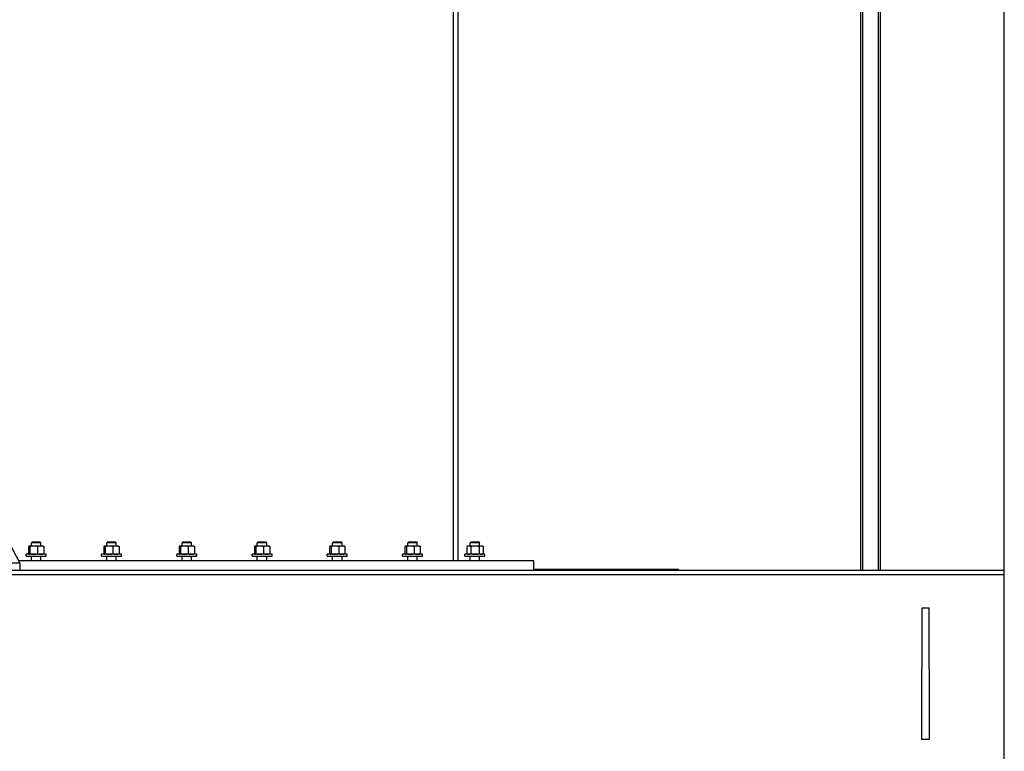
# Model space of a CAD drawing. Header units: inches. Extents: x 24 to 1128, y -69 to 748.
# Tile 272 of 656: x 437 to 489, y 247 to 286. Entities that reach past the tile are written whole.
import ezdxf

# ---------------------------------------------------------------- set-up
doc = ezdxf.new("R2010")
doc.units = ezdxf.units.IN
doc.header["$LTSCALE"] = 32
doc.header["$MEASUREMENT"] = 0
doc.layers.add('Visible (ANSI)', color=7, linetype='Continuous', lineweight=30)

msp = doc.modelspace()

# ---------------------------------------------------------------- linework, layer by layer
at = {"layer": 'Visible (ANSI)'}
for p, q in [((489.28063, 176.36817), (489.28063, 339.23367)), ((481.73877, 292.00176), (481.73877, 257.04617)), ((482.57877, 291.39599), (482.57877, 257.04617)), ((481.63377, 290.20867), (481.63377, 257.04617)), ((482.68377, 290.20867), (482.68377, 257.04617)), ((459.99154, 287.89202), (459.99154, 257.54617)), ((460.24154, 287.89202), (460.24154, 257.54617)), ((423.46813, 283.17117), (436.96813, 257.42117)), ((437.64032, 258.54617), (437.59313, 258.5004)), ((438.09313, 258.5004), (437.59313, 258.5004)), ((437.59313, 258.33117), (437.59313, 258.5004)), ((437.64032, 258.54617), (438.04594, 258.54617)), ((438.04594, 258.54617), (438.09313, 258.5004)), ((438.09313, 258.33117), (438.09313, 258.5004)), ((441.64032, 258.54617), (441.59313, 258.5004)), ((442.09313, 258.5004), (441.59313, 258.5004)), ((441.59313, 258.33117), (441.59313, 258.5004)), ((441.64032, 258.54617), (442.04594, 258.54617)), ((442.04594, 258.54617), (442.09313, 258.5004)), ((442.09313, 258.33117), (442.09313, 258.5004)), ((445.64032, 258.54617), (445.59313, 258.5004)), ((446.09313, 258.5004), (445.59313, 258.5004)), ((445.59313, 258.33117), (445.59313, 258.5004)), ((445.64032, 258.54617), (446.04594, 258.54617)), ((446.04594, 258.54617), (446.09313, 258.5004)), ((446.09313, 258.33117), (446.09313, 258.5004)), ((449.64032, 258.54617), (449.59313, 258.5004)), ((450.09313, 258.5004), (449.59313, 258.5004)), ((449.59313, 258.33117), (449.59313, 258.5004)), ((449.64032, 258.54617), (450.04594, 258.54617)), ((450.04594, 258.54617), (450.09313, 258.5004)), ((450.09313, 258.33117), (450.09313, 258.5004)), ((453.64032, 258.54617), (453.59313, 258.5004)), ((454.09313, 258.5004), (453.59313, 258.5004)), ((453.59313, 258.33117), (453.59313, 258.5004)), ((453.64032, 258.54617), (454.04594, 258.54617)), ((454.04594, 258.54617), (454.09313, 258.5004)), ((454.09313, 258.33117), (454.09313, 258.5004)), ((457.64032, 258.54617), (457.59313, 258.5004)), ((458.09313, 258.5004), (457.59313, 258.5004)), ((457.59313, 258.33117), (457.59313, 258.5004)), ((457.64032, 258.54617), (458.04594, 258.54617)), ((458.04594, 258.54617), (458.09313, 258.5004)), ((458.09313, 258.33117), (458.09313, 258.5004)), ((460.95282, 258.54617), (460.90563, 258.5004)), ((461.40563, 258.5004), (460.90563, 258.5004)), ((460.90563, 258.33117), (460.90563, 258.5004)), ((460.95282, 258.54617), (461.35844, 258.54617)), ((461.35844, 258.54617), (461.40563, 258.5004)), ((461.40563, 258.33117), (461.40563, 258.5004)), ((437.43582, 258.29768), (437.43582, 257.92666)), ((437.46813, 258.33117), (437.46216, 258.32772)), ((437.47401, 258.33117), (437.46813, 258.33117)), ((437.71586, 258.33117), (437.47401, 258.33117)), ((437.51221, 258.29768), (437.51221, 257.92666)), ((438.08498, 258.33117), (437.71586, 258.33117)), ((437.91952, 258.29768), (437.91952, 257.92666)), ((438.21813, 258.33117), (438.08498, 258.33117)), ((438.21813, 258.33117), (438.22411, 258.32772)), ((438.25045, 258.29768), (438.25045, 257.92666)), ((441.43582, 258.29768), (441.43582, 257.92666)), ((441.46813, 258.33117), (441.46216, 258.32772)), ((441.47401, 258.33117), (441.46813, 258.33117)), ((441.71586, 258.33117), (441.47401, 258.33117)), ((441.51221, 258.29768), (441.51221, 257.92666)), ((442.08498, 258.33117), (441.71586, 258.33117)), ((441.91952, 258.29768), (441.91952, 257.92666)), ((442.21813, 258.33117), (442.08498, 258.33117)), ((442.21813, 258.33117), (442.22411, 258.32772)), ((442.25045, 258.29768), (442.25045, 257.92666)), ((445.43582, 258.29768), (445.43582, 257.92666)), ((445.46813, 258.33117), (445.46216, 258.32772)), ((445.47401, 258.33117), (445.46813, 258.33117)), ((445.71586, 258.33117), (445.47401, 258.33117)), ((445.51221, 258.29768), (445.51221, 257.92666)), ((446.08498, 258.33117), (445.71586, 258.33117)), ((445.91952, 258.29768), (445.91952, 257.92666)), ((446.21813, 258.33117), (446.08498, 258.33117)), ((446.21813, 258.33117), (446.22411, 258.32772)), ((446.25045, 258.29768), (446.25045, 257.92666)), ((449.43582, 258.29768), (449.43582, 257.92666)), ((449.46813, 258.33117), (449.46216, 258.32772)), ((449.47401, 258.33117), (449.46813, 258.33117)), ((449.71586, 258.33117), (449.47401, 258.33117)), ((449.51221, 258.29768), (449.51221, 257.92666)), ((450.08498, 258.33117), (449.71586, 258.33117)), ((449.91952, 258.29768), (449.91952, 257.92666)), ((450.21813, 258.33117), (450.08498, 258.33117)), ((450.21813, 258.33117), (450.22411, 258.32772)), ((450.25045, 258.29768), (450.25045, 257.92666)), ((453.43582, 258.29768), (453.43582, 257.92666)), ((453.46813, 258.33117), (453.46216, 258.32772)), ((453.47401, 258.33117), (453.46813, 258.33117)), ((453.71586, 258.33117), (453.47401, 258.33117)), ((453.51221, 258.29768), (453.51221, 257.92666)), ((454.08498, 258.33117), (453.71586, 258.33117)), ((453.91952, 258.29768), (453.91952, 257.92666)), ((454.21813, 258.33117), (454.08498, 258.33117)), ((454.21813, 258.33117), (454.22411, 258.32772)), ((454.25045, 258.29768), (454.25045, 257.92666)), ((457.43582, 258.29768), (457.43582, 257.92666)), ((457.46813, 258.33117), (457.46216, 258.32772)), ((457.47401, 258.33117), (457.46813, 258.33117)), ((457.71586, 258.33117), (457.47401, 258.33117)), ((457.51221, 258.29768), (457.51221, 257.92666)), ((458.08498, 258.33117), (457.71586, 258.33117)), ((457.91952, 258.29768), (457.91952, 257.92666)), ((458.21813, 258.33117), (458.08498, 258.33117)), ((458.21813, 258.33117), (458.22411, 258.32772)), ((458.25045, 258.29768), (458.25045, 257.92666)), ((460.78063, 258.33117), (460.72262, 258.29768)), ((460.72262, 258.29768), (460.72262, 257.92666)), ((460.78063, 257.89317), (460.72262, 257.92666)), ((460.83087, 258.33117), (460.78063, 258.33117)), ((461.15563, 258.33117), (460.83087, 258.33117)), ((460.93913, 258.29768), (460.93913, 257.92666)), ((461.48039, 258.33117), (461.15563, 258.33117)), ((461.37214, 258.29768), (461.37214, 257.92666)), ((461.53063, 258.33117), (461.48039, 258.33117)), ((461.53063, 258.33117), (461.58865, 258.29768)), ((461.53063, 257.89317), (461.58865, 257.92666)), ((461.58865, 258.29768), (461.58865, 257.92666)), ((436.96813, 257.42117), (386.96813, 257.42117)), ((436.96813, 257.42117), (417.96813, 257.42117)), ((464.28063, 257.54617), (436.9026, 257.54617)), ((436.96813, 257.42117), (436.96813, 257.04617)), ((438.37438, 257.89317), (437.31188, 257.89317)), ((437.31188, 257.79617), (437.31188, 257.89317)), ((437.31188, 257.79617), (438.37438, 257.79617)), ((437.46813, 257.89317), (437.46216, 257.89662)), ((437.59313, 257.54617), (437.59313, 257.79617)), ((438.09313, 257.54617), (438.09313, 257.79617)), ((438.21813, 257.89317), (438.22411, 257.89662)), ((438.37438, 257.79617), (438.37438, 257.89317)), ((442.37438, 257.89317), (441.31188, 257.89317)), ((441.31188, 257.79617), (441.31188, 257.89317)), ((441.31188, 257.79617), (442.37438, 257.79617)), ((441.46813, 257.89317), (441.46216, 257.89662)), ((441.59313, 257.54617), (441.59313, 257.79617)), ((442.09313, 257.54617), (442.09313, 257.79617)), ((442.21813, 257.89317), (442.22411, 257.89662)), ((442.37438, 257.79617), (442.37438, 257.89317)), ((446.37438, 257.89317), (445.31188, 257.89317)), ((445.31188, 257.79617), (445.31188, 257.89317)), ((445.31188, 257.79617), (446.37438, 257.79617)), ((445.46813, 257.89317), (445.46216, 257.89662)), ((445.59313, 257.54617), (445.59313, 257.79617)), ((446.09313, 257.54617), (446.09313, 257.79617)), ((446.21813, 257.89317), (446.22411, 257.89662)), ((446.37438, 257.79617), (446.37438, 257.89317)), ((450.37438, 257.89317), (449.31188, 257.89317)), ((449.31188, 257.79617), (449.31188, 257.89317)), ((449.31188, 257.79617), (450.37438, 257.79617)), ((449.46813, 257.89317), (449.46216, 257.89662)), ((449.59313, 257.54617), (449.59313, 257.79617)), ((450.09313, 257.54617), (450.09313, 257.79617)), ((450.21813, 257.89317), (450.22411, 257.89662)), ((450.37438, 257.79617), (450.37438, 257.89317)), ((454.37438, 257.89317), (453.31188, 257.89317)), ((453.31188, 257.79617), (453.31188, 257.89317)), ((453.31188, 257.79617), (454.37438, 257.79617)), ((453.46813, 257.89317), (453.46216, 257.89662)), ((453.59313, 257.54617), (453.59313, 257.79617)), ((454.09313, 257.54617), (454.09313, 257.79617)), ((454.21813, 257.89317), (454.22411, 257.89662)), ((454.37438, 257.79617), (454.37438, 257.89317)), ((458.37438, 257.89317), (457.31188, 257.89317)), ((457.31188, 257.79617), (457.31188, 257.89317)), ((457.31188, 257.79617), (458.37438, 257.79617)), ((457.46813, 257.89317), (457.46216, 257.89662)), ((457.59313, 257.54617), (457.59313, 257.79617)), ((458.09313, 257.54617), (458.09313, 257.79617)), ((458.21813, 257.89317), (458.22411, 257.89662)), ((458.37438, 257.79617), (458.37438, 257.89317)), ((461.68688, 257.89317), (460.62438, 257.89317)), ((460.62438, 257.79617), (460.62438, 257.89317)), ((460.62438, 257.79617), (461.68688, 257.79617)), ((460.90563, 257.54617), (460.90563, 257.79617)), ((461.40563, 257.54617), (461.40563, 257.79617)), ((461.68688, 257.79617), (461.68688, 257.89317)), ((464.28063, 257.04617), (464.28063, 257.54617)), ((417.96813, 257.04617), (436.96813, 257.04617)), ((436.96813, 257.04617), (489.28063, 257.04617)), ((464.28063, 257.10867), (471.96813, 257.10867)), ((471.96813, 257.04617), (471.96813, 257.10867)), ((489.28063, 256.79617), (412.53063, 256.79617)), ((484.90563, 255.04617), (484.90563, 251.81313)), ((484.90563, 255.04617), (485.28063, 255.04617)), ((485.28063, 251.81313), (485.28063, 255.04617)), ((484.90563, 248.04617), (484.90563, 251.81313)), ((485.28063, 251.81313), (485.28063, 248.04617)), ((485.28063, 248.04617), (484.90563, 248.04617))]:
    msp.add_line(p, q, dxfattribs=at)
for points, weights in [([(437.47401, 258.33117), (437.45629, 258.33117), (437.43582, 258.29768)], [1, 1.0379548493, 1]), ([(437.43582, 257.92666), (437.45629, 257.89317), (437.47401, 257.89317)], [1, 1.0379548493, 1]), ([(437.51221, 258.29768), (437.49174, 258.33117), (437.47401, 258.33117)], [1, 1.0379548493, 1]), ([(437.47401, 257.89317), (437.49174, 257.89317), (437.51221, 257.92666)], [1, 1.0379548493, 1]), ([(437.71586, 258.33117), (437.62135, 258.33117), (437.51221, 258.29768)], [1, 1.0379548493, 1]), ([(437.51221, 257.92666), (437.62135, 257.89317), (437.71586, 257.89317)], [1, 1.0379548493, 1]), ([(437.91952, 258.29768), (437.81038, 258.33117), (437.71586, 258.33117)], [1, 1.0379548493, 1]), ([(437.71586, 257.89317), (437.81038, 257.89317), (437.91952, 257.92666)], [1, 1.0379548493, 1]), ([(438.08498, 258.33117), (438.00819, 258.33117), (437.91952, 258.29768)], [1, 1.0379548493, 1]), ([(437.91952, 257.92666), (438.00819, 257.89317), (438.08498, 257.89317)], [1, 1.0379548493, 1]), ([(438.25045, 258.29768), (438.16177, 258.33117), (438.08498, 258.33117)], [1, 1.0379548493, 1]), ([(438.08498, 257.89317), (438.16177, 257.89317), (438.25045, 257.92666)], [1, 1.0379548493, 1]), ([(438.22411, 258.32772), (438.23643, 258.3206), (438.25045, 258.29768)], [1.0166147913, 1.02567344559, 1]), ([(438.25045, 257.92666), (438.23643, 257.90374), (438.22411, 257.89662)], [1, 1.02567344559, 1.0166147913]), ([(441.47401, 258.33117), (441.45629, 258.33117), (441.43582, 258.29768)], [1, 1.0379548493, 1]), ([(441.43582, 257.92666), (441.45629, 257.89317), (441.47401, 257.89317)], [1, 1.0379548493, 1]), ([(441.51221, 258.29768), (441.49174, 258.33117), (441.47401, 258.33117)], [1, 1.0379548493, 1]), ([(441.47401, 257.89317), (441.49174, 257.89317), (441.51221, 257.92666)], [1, 1.0379548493, 1]), ([(441.71586, 258.33117), (441.62135, 258.33117), (441.51221, 258.29768)], [1, 1.0379548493, 1]), ([(441.51221, 257.92666), (441.62135, 257.89317), (441.71586, 257.89317)], [1, 1.0379548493, 1]), ([(441.91952, 258.29768), (441.81038, 258.33117), (441.71586, 258.33117)], [1, 1.0379548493, 1]), ([(441.71586, 257.89317), (441.81038, 257.89317), (441.91952, 257.92666)], [1, 1.0379548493, 1]), ([(442.08498, 258.33117), (442.00819, 258.33117), (441.91952, 258.29768)], [1, 1.0379548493, 1]), ([(441.91952, 257.92666), (442.00819, 257.89317), (442.08498, 257.89317)], [1, 1.0379548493, 1]), ([(442.25045, 258.29768), (442.16177, 258.33117), (442.08498, 258.33117)], [1, 1.0379548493, 1]), ([(442.08498, 257.89317), (442.16177, 257.89317), (442.25045, 257.92666)], [1, 1.0379548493, 1]), ([(442.22411, 258.32772), (442.23643, 258.3206), (442.25045, 258.29768)], [1.0166147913, 1.02567344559, 1]), ([(442.25045, 257.92666), (442.23643, 257.90374), (442.22411, 257.89662)], [1, 1.02567344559, 1.0166147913]), ([(445.47401, 258.33117), (445.45629, 258.33117), (445.43582, 258.29768)], [1, 1.0379548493, 1]), ([(445.43582, 257.92666), (445.45629, 257.89317), (445.47401, 257.89317)], [1, 1.0379548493, 1]), ([(445.51221, 258.29768), (445.49174, 258.33117), (445.47401, 258.33117)], [1, 1.0379548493, 1]), ([(445.47401, 257.89317), (445.49174, 257.89317), (445.51221, 257.92666)], [1, 1.0379548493, 1]), ([(445.71586, 258.33117), (445.62135, 258.33117), (445.51221, 258.29768)], [1, 1.0379548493, 1]), ([(445.51221, 257.92666), (445.62135, 257.89317), (445.71586, 257.89317)], [1, 1.0379548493, 1]), ([(445.91952, 258.29768), (445.81038, 258.33117), (445.71586, 258.33117)], [1, 1.0379548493, 1]), ([(445.71586, 257.89317), (445.81038, 257.89317), (445.91952, 257.92666)], [1, 1.0379548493, 1]), ([(446.08498, 258.33117), (446.00819, 258.33117), (445.91952, 258.29768)], [1, 1.0379548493, 1]), ([(445.91952, 257.92666), (446.00819, 257.89317), (446.08498, 257.89317)], [1, 1.0379548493, 1]), ([(446.25045, 258.29768), (446.16177, 258.33117), (446.08498, 258.33117)], [1, 1.0379548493, 1]), ([(446.08498, 257.89317), (446.16177, 257.89317), (446.25045, 257.92666)], [1, 1.0379548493, 1]), ([(446.22411, 258.32772), (446.23643, 258.3206), (446.25045, 258.29768)], [1.0166147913, 1.02567344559, 1]), ([(446.25045, 257.92666), (446.23643, 257.90374), (446.22411, 257.89662)], [1, 1.02567344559, 1.0166147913]), ([(449.47401, 258.33117), (449.45629, 258.33117), (449.43582, 258.29768)], [1, 1.0379548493, 1]), ([(449.43582, 257.92666), (449.45629, 257.89317), (449.47401, 257.89317)], [1, 1.0379548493, 1]), ([(449.51221, 258.29768), (449.49174, 258.33117), (449.47401, 258.33117)], [1, 1.0379548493, 1]), ([(449.47401, 257.89317), (449.49174, 257.89317), (449.51221, 257.92666)], [1, 1.0379548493, 1]), ([(449.71586, 258.33117), (449.62135, 258.33117), (449.51221, 258.29768)], [1, 1.0379548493, 1]), ([(449.51221, 257.92666), (449.62135, 257.89317), (449.71586, 257.89317)], [1, 1.0379548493, 1]), ([(449.91952, 258.29768), (449.81038, 258.33117), (449.71586, 258.33117)], [1, 1.0379548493, 1]), ([(449.71586, 257.89317), (449.81038, 257.89317), (449.91952, 257.92666)], [1, 1.0379548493, 1]), ([(450.08498, 258.33117), (450.00819, 258.33117), (449.91952, 258.29768)], [1, 1.0379548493, 1]), ([(449.91952, 257.92666), (450.00819, 257.89317), (450.08498, 257.89317)], [1, 1.0379548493, 1]), ([(450.25045, 258.29768), (450.16177, 258.33117), (450.08498, 258.33117)], [1, 1.0379548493, 1]), ([(450.08498, 257.89317), (450.16177, 257.89317), (450.25045, 257.92666)], [1, 1.0379548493, 1]), ([(450.22411, 258.32772), (450.23643, 258.3206), (450.25045, 258.29768)], [1.0166147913, 1.02567344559, 1]), ([(450.25045, 257.92666), (450.23643, 257.90374), (450.22411, 257.89662)], [1, 1.02567344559, 1.0166147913]), ([(453.47401, 258.33117), (453.45629, 258.33117), (453.43582, 258.29768)], [1, 1.0379548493, 1]), ([(453.43582, 257.92666), (453.45629, 257.89317), (453.47401, 257.89317)], [1, 1.0379548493, 1]), ([(453.51221, 258.29768), (453.49174, 258.33117), (453.47401, 258.33117)], [1, 1.0379548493, 1]), ([(453.47401, 257.89317), (453.49174, 257.89317), (453.51221, 257.92666)], [1, 1.0379548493, 1]), ([(453.71586, 258.33117), (453.62135, 258.33117), (453.51221, 258.29768)], [1, 1.0379548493, 1]), ([(453.51221, 257.92666), (453.62135, 257.89317), (453.71586, 257.89317)], [1, 1.0379548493, 1]), ([(453.91952, 258.29768), (453.81038, 258.33117), (453.71586, 258.33117)], [1, 1.0379548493, 1]), ([(453.71586, 257.89317), (453.81038, 257.89317), (453.91952, 257.92666)], [1, 1.0379548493, 1]), ([(454.08498, 258.33117), (454.00819, 258.33117), (453.91952, 258.29768)], [1, 1.0379548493, 1]), ([(453.91952, 257.92666), (454.00819, 257.89317), (454.08498, 257.89317)], [1, 1.0379548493, 1]), ([(454.25045, 258.29768), (454.16177, 258.33117), (454.08498, 258.33117)], [1, 1.0379548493, 1]), ([(454.08498, 257.89317), (454.16177, 257.89317), (454.25045, 257.92666)], [1, 1.0379548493, 1]), ([(454.22411, 258.32772), (454.23643, 258.3206), (454.25045, 258.29768)], [1.0166147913, 1.02567344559, 1]), ([(454.25045, 257.92666), (454.23643, 257.90374), (454.22411, 257.89662)], [1, 1.02567344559, 1.0166147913]), ([(457.47401, 258.33117), (457.45629, 258.33117), (457.43582, 258.29768)], [1, 1.0379548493, 1]), ([(457.43582, 257.92666), (457.45629, 257.89317), (457.47401, 257.89317)], [1, 1.0379548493, 1]), ([(457.51221, 258.29768), (457.49174, 258.33117), (457.47401, 258.33117)], [1, 1.0379548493, 1]), ([(457.47401, 257.89317), (457.49174, 257.89317), (457.51221, 257.92666)], [1, 1.0379548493, 1]), ([(457.71586, 258.33117), (457.62135, 258.33117), (457.51221, 258.29768)], [1, 1.0379548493, 1]), ([(457.51221, 257.92666), (457.62135, 257.89317), (457.71586, 257.89317)], [1, 1.0379548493, 1]), ([(457.91952, 258.29768), (457.81038, 258.33117), (457.71586, 258.33117)], [1, 1.0379548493, 1]), ([(457.71586, 257.89317), (457.81038, 257.89317), (457.91952, 257.92666)], [1, 1.0379548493, 1]), ([(458.08498, 258.33117), (458.00819, 258.33117), (457.91952, 258.29768)], [1, 1.0379548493, 1]), ([(457.91952, 257.92666), (458.00819, 257.89317), (458.08498, 257.89317)], [1, 1.0379548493, 1]), ([(458.25045, 258.29768), (458.16177, 258.33117), (458.08498, 258.33117)], [1, 1.0379548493, 1]), ([(458.08498, 257.89317), (458.16177, 257.89317), (458.25045, 257.92666)], [1, 1.0379548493, 1]), ([(458.22411, 258.32772), (458.23643, 258.3206), (458.25045, 258.29768)], [1.0166147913, 1.02567344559, 1]), ([(458.25045, 257.92666), (458.23643, 257.90374), (458.22411, 257.89662)], [1, 1.02567344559, 1.0166147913]), ([(460.83087, 258.33117), (460.78063, 258.33117), (460.72262, 258.29768)], [1, 1.0379548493, 1]), ([(460.72262, 257.92666), (460.78063, 257.89317), (460.83087, 257.89317)], [1, 1.0379548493, 1]), ([(460.93913, 258.29768), (460.88111, 258.33117), (460.83087, 258.33117)], [1, 1.0379548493, 1]), ([(460.83087, 257.89317), (460.88111, 257.89317), (460.93913, 257.92666)], [1, 1.0379548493, 1]), ([(461.15563, 258.33117), (461.05515, 258.33117), (460.93913, 258.29768)], [1, 1.0379548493, 1]), ([(460.93913, 257.92666), (461.05515, 257.89317), (461.15563, 257.89317)], [1, 1.0379548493, 1]), ([(461.37214, 258.29768), (461.25611, 258.33117), (461.15563, 258.33117)], [1, 1.0379548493, 1]), ([(461.15563, 257.89317), (461.25611, 257.89317), (461.37214, 257.92666)], [1, 1.0379548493, 1]), ([(461.48039, 258.33117), (461.43015, 258.33117), (461.37214, 258.29768)], [1, 1.0379548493, 1]), ([(461.37214, 257.92666), (461.43015, 257.89317), (461.48039, 257.89317)], [1, 1.0379548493, 1]), ([(461.58865, 258.29768), (461.53063, 258.33117), (461.48039, 258.33117)], [1, 1.0379548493, 1]), ([(461.48039, 257.89317), (461.53063, 257.89317), (461.58865, 257.92666)], [1, 1.0379548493, 1])]:
    msp.add_rational_spline(points, weights, degree=2, dxfattribs=at)

doc.saveas('drawing.dxf')
